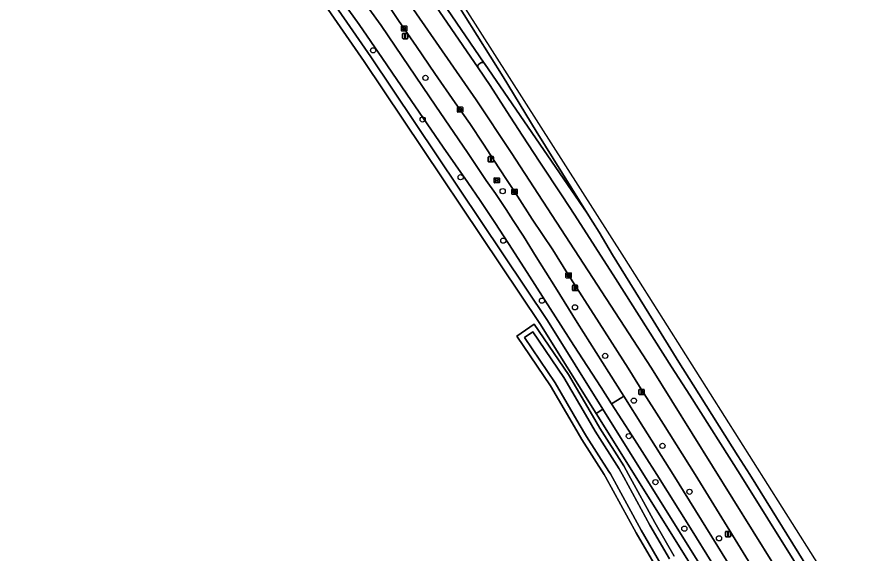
# Model space of a CAD drawing. Extents: x 158132 to 159664, y 385256 to 387218.
# Drawn here: x 158829.4 to 158989.6, y 386985 to 387086.1 of the extents above; entities that cross this region are included whole.
import ezdxf

# ---------------------------------------------------------------- set-up
doc = ezdxf.new("R2010")
doc.units = 0
for name, color, linetype in [('IMGEO_Berm_groen', 7, 'Continuous'), ('IMGEO_Berm_open', 7, 'Continuous'), ('IMGEO_Boom', 7, 'Continuous'), ('IMGEO_Fietspad_gesloten', 7, 'Continuous'), ('IMGEO_Gemengd_bos', 7, 'Continuous'), ('IMGEO_Kolk', 7, 'Continuous'), ('IMGEO_Lichtmast', 7, 'Continuous'), ('IMGEO_Oever', 7, 'Continuous'), ('IMGEO_Rijbaan_regionaal_gesloten', 7, 'Continuous'), ('IMGEO_Rioolput', 7, 'Continuous'), ('IMGEO_Voetpad_open', 7, 'Continuous'), ('IMGEO_Waterloop', 7, 'Continuous')]:
    doc.layers.add(name, color=color, linetype=linetype)

msp = doc.modelspace()

# ---------------------------------------------------------------- linework, layer by layer
at = {"layer": 'IMGEO_Berm_groen'}
for points in [[(158845.28, 387152), (158896.05, 387078.62), (158929.3, 387028.99), (158939.72, 387012.31), (159014.42, 386892.71)], [(158892.83, 387091.7), (158897.94, 387084.52), (158901.89, 387078.7), (158908.27, 387069.35), (158914.23, 387060.62), (158917.75, 387055.38), (158919.47, 387052.88), (158921.51, 387049.88), (158922.82, 387047.83), (158924.75, 387044.85), (158927.17, 387040.96), (158930.77, 387035.22), (158934.89, 387028.65), (158940.82, 387019.2), (158943.64, 387014.74), (158947.35, 387008.85), (158952.9, 387000), (158967.49, 386976.52)], [(158956.19, 386989.91), (158949.85, 387000), (158945.18, 387007.28), (158941.33, 387013.3), (158939.36, 387016.38), (158934.21, 387024.29), (158929.75, 387031.26), (158925.86, 387037.34), (158922.61, 387042.42), (158919.47, 387047.28), (158916.62, 387051.57), (158914.27, 387055.01), (158909.66, 387061.66), (158903.63, 387070.45), (158898.22, 387078.33), (158893.82, 387084.71), (158889.95, 387090.18)], [(158971.62, 386976.38), (158957.04, 387000), (158951.09, 387009.51), (158946.6, 387016.58), (158944.43, 387020), (158938.97, 387028.57), (158933.03, 387037.86), (158930.3, 387042.32), (158926.4, 387048.1), (158923.62, 387052.39), (158920.12, 387057.73), (158917.22, 387062.18), (158914.63, 387066.09), (158911.92, 387070.01), (158908.08, 387075.53), (158904.64, 387080.59), (158901.25, 387085.48), (158898.72, 387089.24)], [(159078.06, 386794.8), (159075.09, 386799.57), (159071.45, 386805.45), (159064.7, 386816.23), (159051.47, 386837.43), (159043.05, 386850.88), (159031.61, 386869.16), (159021.52, 386885.26), (159009.4, 386904.75), (159000, 386919.62), (158996.04, 386925.89), (158983.07, 386946.51), (158968.82, 386969.55), (158956.19, 386989.91)]]:
    msp.add_lwpolyline(points, dxfattribs=at)
at = {"layer": 'IMGEO_Berm_open'}
msp.add_lwpolyline([(158978.52, 386982.01), (158967.35, 387000), (158965.07, 387003.5), (158956.71, 387016.86), (158954.02, 387021.18), (158949.18, 387028.98), (158941.49, 387041.35), (158938.99, 387045.64), (158937.81, 387047.54), (158937.06, 387048.69), (158936.72, 387049.22), (158917.43, 387077.36), (158917.41, 387077.4), (158917.38, 387077.43), (158917.35, 387077.46), (158917.32, 387077.49), (158917.28, 387077.52), (158917.24, 387077.54), (158917.2, 387077.56), (158917.16, 387077.57), (158917.12, 387077.59), (158917.08, 387077.59), (158917.03, 387077.6), (158916.99, 387077.6), (158916.95, 387077.59), (158916.9, 387077.59), (158916.86, 387077.57), (158916.82, 387077.56), (158916.78, 387077.54), (158916.74, 387077.52), (158916.72, 387077.5), (158916.36, 387077.24), (158916.33, 387077.21), (158916.3, 387077.18), (158916.27, 387077.15), (158916.24, 387077.12), (158916.22, 387077.08), (158916.2, 387077.05), (158916.18, 387077.01), (158916.17, 387076.97), (158916.16, 387076.92), (158916.15, 387076.88), (158916.15, 387076.84), (158916.15, 387076.8), (158916.16, 387076.76), (158916.17, 387076.71), (158916.18, 387076.67), (158916.2, 387076.63), (158916.22, 387076.6), (158918.5, 387073.22), (158921.65, 387068.35), (158924.52, 387063.91), (158927.86, 387058.82), (158932.01, 387052.45), (158934.41, 387048.85), (158942.06, 387036.92), (158952.62, 387020.3), (158956.04, 387014.92), (158965.55, 387000), (158975.98, 386983.29)], dxfattribs=at)
at = {"layer": 'IMGEO_Boom'}
for centre in [(158896.45, 387079.86), (158906.3, 387074.68), (158905.77, 387066.85), (158912.92, 387055.97), (158920.84, 387053.35), (158920.95, 387044.04), (158928.23, 387032.73), (158934.44, 387031.49), (158940.14, 387022.34), (158945.54, 387013.91), (158944.59, 387007.24), (158950.91, 387005.4), (158949.6, 386998.57), (158955.99, 386996.75), (158955.04, 386989.81), (158961.56, 386988)]:
    msp.add_circle(centre, 0.489, dxfattribs=at)
at = {"layer": 'IMGEO_Fietspad_gesloten'}
for points in [[(158889.95, 387090.18), (158893.82, 387084.71), (158898.22, 387078.33), (158903.63, 387070.45), (158909.66, 387061.66), (158914.27, 387055.01), (158916.62, 387051.57), (158919.47, 387047.28), (158922.61, 387042.42), (158925.86, 387037.34), (158929.75, 387031.26), (158934.21, 387024.29), (158939.36, 387016.38), (158941.33, 387013.3), (158943.29, 387014.52), (158943.64, 387014.74), (158940.82, 387019.2), (158934.89, 387028.65), (158930.77, 387035.22), (158927.17, 387040.96), (158924.75, 387044.85), (158922.82, 387047.83), (158921.51, 387049.88), (158919.47, 387052.88), (158917.75, 387055.38), (158914.23, 387060.62), (158908.27, 387069.35), (158901.89, 387078.7), (158897.94, 387084.52), (158892.83, 387091.7)], [(158943.64, 387014.74), (158943.29, 387014.52), (158941.33, 387013.3), (158945.18, 387007.28), (158949.85, 387000), (158956.19, 386989.91), (158968.82, 386969.55), (158983.07, 386946.51), (158996.04, 386925.89), (159000, 386919.62), (159009.4, 386904.75), (159021.52, 386885.26), (159031.61, 386869.16), (159043.05, 386850.88), (159051.47, 386837.43), (159064.7, 386816.23), (159071.45, 386805.45), (159075.09, 386799.57), (159078.06, 386794.8)], [(158967.49, 386976.52), (158952.9, 387000), (158947.35, 387008.85), (158943.64, 387014.74)]]:
    msp.add_lwpolyline(points, dxfattribs=at)
at = {"layer": 'IMGEO_Gemengd_bos'}
for points in [[(159013.13, 386891.92), (158938.43, 387011.51), (158927.86, 387028.45), (158894.79, 387077.75), (158842.82, 387152.86), (158843.56, 387153.36), (158831.36, 387171.53), (158831.21, 387171.45), (158830.42, 387172.79), (158829.29, 387174.15)], [(158949.71, 386982.58), (158945.97, 386989), (158940.22, 386999.59), (158939.96, 387000), (158935.73, 387006.62), (158934.35, 387008.98), (158929.85, 387016.71), (158923.48, 387026.07), (158926.79, 387028.32), (158933.24, 387018.84), (158937.75, 387011.09), (158939.14, 387008.7), (158943.66, 387001.63), (158944.55, 387000), (158949.46, 386990.96), (158953.12, 386984.66)]]:
    msp.add_lwpolyline(points, dxfattribs=at)
at = {"layer": 'IMGEO_Kolk'}
for p, q in [((158901.78, 387083.56), (158901.78, 387084.42)), ((158901.86, 387084.49), (158902.71, 387084.49)), ((158902.71, 387083.49), (158901.86, 387083.49)), ((158902.04, 387083.98), (158902.04, 387084)), ((158902.48, 387083.95), (158902.08, 387083.95)), ((158902.09, 387084.03), (158902.48, 387084.03)), ((158902.27, 387084.27), (158902.3, 387084.27)), ((158902.29, 387083.71), (158902.27, 387083.71)), ((158902.53, 387084), (158902.53, 387083.98)), ((158902.79, 387084.42), (158902.79, 387083.56)), ((158912.32, 387068.27), (158912.32, 387069.13)), ((158912.4, 387069.2), (158913.25, 387069.2)), ((158912.81, 387068.98), (158912.84, 387068.98)), ((158913.32, 387069.13), (158913.32, 387068.27)), ((158913.25, 387068.2), (158912.4, 387068.2)), ((158912.58, 387068.69), (158912.58, 387068.71)), ((158912.62, 387068.74), (158913.02, 387068.74)), ((158913.02, 387068.66), (158912.62, 387068.66)), ((158912.83, 387068.42), (158912.81, 387068.42)), ((158913.07, 387068.71), (158913.07, 387068.69)), ((158922.55, 387052.83), (158922.55, 387053.68)), ((158922.63, 387053.75), (158923.48, 387053.75)), ((158922.81, 387053.25), (158922.81, 387053.26)), ((158922.85, 387053.3), (158923.25, 387053.3)), ((158923.25, 387053.21), (158922.85, 387053.21)), ((158923.04, 387053.53), (158923.06, 387053.53)), ((158923.06, 387052.97), (158923.04, 387052.97)), ((158923.29, 387053.26), (158923.29, 387053.25)), ((158923.55, 387053.68), (158923.55, 387052.83)), ((158923.48, 387052.75), (158922.63, 387052.75)), ((158932.75, 387037.08), (158932.75, 387037.93)), ((158932.82, 387038), (158933.68, 387038)), ((158933.68, 387037), (158932.82, 387037)), ((158933.01, 387037.5), (158933.01, 387037.51)), ((158933.05, 387037.55), (158933.45, 387037.55)), ((158933.45, 387037.46), (158933.05, 387037.46)), ((158933.24, 387037.78), (158933.26, 387037.78)), ((158933.26, 387037.22), (158933.24, 387037.22)), ((158933.49, 387037.51), (158933.49, 387037.5)), ((158933.75, 387037.93), (158933.75, 387037.08))]:
    msp.add_line(p, q, dxfattribs=at)
for points in [[(158901.78, 387083.56), (158901.78, 387084.42)], [(158901.86, 387084.49), (158902.71, 387084.49)], [(158902.71, 387083.49), (158901.86, 387083.49)], [(158902.79, 387084.42), (158902.79, 387083.56)], [(158912.32, 387068.27), (158912.32, 387069.13)], [(158912.4, 387069.2), (158913.25, 387069.2)], [(158913.32, 387069.13), (158913.32, 387068.27)], [(158913.25, 387068.2), (158912.4, 387068.2)], [(158922.55, 387052.83), (158922.55, 387053.68)], [(158922.63, 387053.75), (158923.48, 387053.75)], [(158923.55, 387053.68), (158923.55, 387052.83)], [(158923.48, 387052.75), (158922.63, 387052.75)], [(158932.75, 387037.08), (158932.75, 387037.93)], [(158932.82, 387038), (158933.68, 387038)], [(158933.68, 387037), (158932.82, 387037)], [(158933.75, 387037.93), (158933.75, 387037.08)]]:
    msp.add_lwpolyline(points, dxfattribs=at)
for centre, radius, start, end in [((158901.86, 387084.42), 0.0765, 91.552, 178.448), ((158901.86, 387084.42), 0.0765, 91.552, 178.448), ((158901.86, 387083.57), 0.0765, 181.552, 268.448), ((158901.86, 387083.57), 0.0765, 181.552, 268.448), ((158902.08, 387083.99), 0.0403, 85.8775, 175.7526), ((158902.08, 387083.98), 0.0366, 178.938, 274.7102), ((158902.49, 387084), 0.0386, 1.7309, 96.639), ((158902.48, 387083.99), 0.043, 264.8664, 352.4533), ((158902.71, 387084.42), 0.0765, 1.552, 88.448), ((158902.71, 387084.42), 0.0765, 1.552, 88.448), ((158902.71, 387083.57), 0.0765, 271.552, 358.448), ((158902.71, 387083.57), 0.0765, 271.552, 358.448), ((158912.4, 387069.12), 0.0765, 91.552, 178.448), ((158912.4, 387069.12), 0.0765, 91.552, 178.448), ((158913.25, 387069.12), 0.0765, 1.552, 88.448), ((158913.25, 387069.12), 0.0765, 1.552, 88.448), ((158912.4, 387068.28), 0.0765, 181.552, 268.448), ((158912.4, 387068.28), 0.0765, 181.552, 268.448), ((158912.62, 387068.7), 0.0403, 85.8775, 175.7526), ((158912.62, 387068.69), 0.0366, 178.938, 274.7102), ((158913.03, 387068.7), 0.0386, 1.7309, 96.639), ((158913.02, 387068.7), 0.043, 264.8664, 352.4533), ((158913.25, 387068.28), 0.0765, 271.552, 358.448), ((158913.25, 387068.28), 0.0765, 271.552, 358.448), ((158922.63, 387053.68), 0.0765, 91.552, 178.448), ((158922.63, 387053.68), 0.0765, 91.552, 178.448), ((158922.85, 387053.26), 0.0403, 85.8775, 175.7526), ((158922.85, 387053.25), 0.0366, 178.938, 274.7102), ((158923.26, 387053.26), 0.0386, 1.7309, 96.639), ((158923.25, 387053.25), 0.043, 264.8664, 352.4533), ((158923.48, 387053.68), 0.0765, 1.552, 88.448), ((158923.48, 387053.68), 0.0765, 1.552, 88.448), ((158922.63, 387052.83), 0.0765, 181.552, 268.448), ((158922.63, 387052.83), 0.0765, 181.552, 268.448), ((158923.48, 387052.83), 0.0765, 271.552, 358.448), ((158923.48, 387052.83), 0.0765, 271.552, 358.448), ((158932.83, 387037.93), 0.0765, 91.552, 178.448), ((158932.83, 387037.93), 0.0765, 91.552, 178.448), ((158932.83, 387037.08), 0.0765, 181.552, 268.448), ((158932.83, 387037.08), 0.0765, 181.552, 268.448), ((158933.05, 387037.51), 0.0403, 85.8775, 175.7526), ((158933.05, 387037.5), 0.0366, 178.938, 274.7102), ((158933.45, 387037.51), 0.0386, 1.7309, 96.639), ((158933.45, 387037.5), 0.043, 264.8664, 352.4533), ((158933.67, 387037.93), 0.0765, 1.552, 88.448), ((158933.67, 387037.93), 0.0765, 1.552, 88.448), ((158933.67, 387037.08), 0.0765, 271.552, 358.448), ((158933.67, 387037.08), 0.0765, 271.552, 358.448)]:
    msp.add_arc(centre, radius, start, end, dxfattribs=at)
for centre, major_axis, ratio, start_param, end_param in [((158902.27, 387083.99), (-0.387, 0.002), 0.722429, 4.712389, 7.853982), ((158902.3, 387083.99), (-0.39, 0.002), 0.717154, 1.570796, 4.712389), ((158912.81, 387068.7), (-0.387, 0.002), 0.722429, 4.712389, 7.853982), ((158912.83, 387068.7), (-0.39, 0.002), 0.717154, 1.570796, 4.712389), ((158923.04, 387053.25), (-0.387, 0.002), 0.722429, 4.712389, 7.853982), ((158923.06, 387053.25), (-0.39, 0.002), 0.717154, 1.570796, 4.712389), ((158933.24, 387037.5), (-0.387, 0.002), 0.722429, 4.712389, 7.853982), ((158933.26, 387037.5), (-0.39, 0.002), 0.717154, 1.570796, 4.712389)]:
    msp.add_ellipse(centre, major_axis=major_axis, ratio=ratio, start_param=start_param, end_param=end_param, dxfattribs=at)
at = {"layer": 'IMGEO_Lichtmast'}
for p, q in [((158902, 387082.15), (158902, 387082.95)), ((158902, 387082.95), (158902, 387082.15)), ((158902.1, 387083.05), (158902.89, 387083.05)), ((158902.89, 387083.05), (158902.1, 387083.05)), ((158902.89, 387082.05), (158902.1, 387082.05)), ((158902.1, 387082.05), (158902.89, 387082.05)), ((158902.99, 387082.95), (158902.99, 387082.15)), ((158902.99, 387082.15), (158902.99, 387082.95)), ((158918.13, 387058.96), (158918.13, 387059.76)), ((158918.13, 387059.76), (158918.13, 387058.96)), ((158918.23, 387059.86), (158919.02, 387059.86)), ((158919.02, 387059.86), (158918.23, 387059.86)), ((158919.12, 387059.76), (158919.12, 387058.96)), ((158919.12, 387058.96), (158919.12, 387059.76)), ((158919.02, 387058.86), (158918.23, 387058.86)), ((158918.23, 387058.86), (158919.02, 387058.86)), ((158933.96, 387034.74), (158933.96, 387035.54)), ((158933.96, 387035.54), (158933.96, 387034.74)), ((158934.06, 387035.64), (158934.85, 387035.64)), ((158934.85, 387035.64), (158934.06, 387035.64)), ((158934.95, 387035.54), (158934.95, 387034.74)), ((158934.95, 387034.74), (158934.95, 387035.54)), ((158934.85, 387034.64), (158934.06, 387034.64)), ((158934.06, 387034.64), (158934.85, 387034.64)), ((158946.49, 387015.14), (158946.49, 387015.94)), ((158946.49, 387015.94), (158946.49, 387015.14)), ((158946.59, 387016.04), (158947.38, 387016.04)), ((158947.38, 387016.04), (158946.59, 387016.04)), ((158947.38, 387015.04), (158946.59, 387015.04)), ((158946.59, 387015.04), (158947.38, 387015.04)), ((158947.48, 387015.94), (158947.48, 387015.14)), ((158947.48, 387015.14), (158947.48, 387015.94)), ((158962.77, 386988.4), (158962.77, 386989.2)), ((158962.77, 386989.2), (158962.77, 386988.4)), ((158962.87, 386989.3), (158963.66, 386989.3)), ((158963.66, 386989.3), (158962.87, 386989.3)), ((158963.76, 386989.2), (158963.76, 386988.4)), ((158963.76, 386988.4), (158963.76, 386989.2)), ((158963.66, 386988.3), (158962.87, 386988.3)), ((158962.87, 386988.3), (158963.66, 386988.3))]:
    msp.add_line(p, q, dxfattribs=at)
for points in [[(158902.42, 387082.92), (158902.57, 387082.92), (158902.57, 387082.17), (158902.42, 387082.17), (158902.42, 387082.92)], [(158918.55, 387059.74), (158918.7, 387059.74), (158918.7, 387058.99), (158918.55, 387058.99), (158918.55, 387059.74)], [(158934.38, 387035.51), (158934.53, 387035.51), (158934.53, 387034.76), (158934.38, 387034.76), (158934.38, 387035.51)], [(158946.91, 387015.91), (158947.06, 387015.91), (158947.06, 387015.16), (158946.91, 387015.16), (158946.91, 387015.91)], [(158963.19, 386989.18), (158963.34, 386989.18), (158963.34, 386988.43), (158963.19, 386988.43), (158963.19, 386989.18)]]:
    msp.add_lwpolyline(points, dxfattribs=at)
for centre, start, end in [((158902.1, 387082.95), 90, 180), ((158902.1, 387082.95), 90, 180), ((158902.1, 387082.15), 180, 270), ((158902.1, 387082.15), 180, 270), ((158902.89, 387082.95), 0, 90), ((158902.89, 387082.95), 360, 90), ((158902.89, 387082.15), 270, 0), ((158902.89, 387082.15), 270, 0), ((158918.23, 387059.76), 90, 180), ((158918.23, 387059.76), 90, 180), ((158919.02, 387059.76), 0, 90), ((158919.02, 387059.76), 360, 90), ((158918.23, 387058.96), 180, 270), ((158918.23, 387058.96), 180, 270), ((158919.02, 387058.96), 270, 0), ((158919.02, 387058.96), 270, 0), ((158934.06, 387035.54), 90, 180), ((158934.06, 387035.54), 90, 180), ((158934.85, 387035.54), 0, 90), ((158934.85, 387035.54), 360, 90), ((158934.06, 387034.74), 180, 270), ((158934.06, 387034.74), 180, 270), ((158934.85, 387034.74), 270, 0), ((158934.85, 387034.74), 270, 0), ((158946.59, 387015.94), 90, 180), ((158946.59, 387015.94), 90, 180), ((158946.59, 387015.14), 180, 270), ((158946.59, 387015.14), 180, 270), ((158947.38, 387015.94), 0, 90), ((158947.38, 387015.94), 360, 90), ((158947.38, 387015.14), 270, 0), ((158947.38, 387015.14), 270, 0), ((158962.87, 386989.2), 90, 180), ((158962.87, 386989.2), 90, 180), ((158963.66, 386989.2), 0, 90), ((158963.66, 386989.2), 360, 90), ((158962.87, 386988.4), 180, 270), ((158962.87, 386988.4), 180, 270), ((158963.66, 386988.4), 270, 0), ((158963.66, 386988.4), 270, 0)]:
    msp.add_arc(centre, 0.1, start, end, dxfattribs=at)
at = {"layer": 'IMGEO_Oever'}
for points in [[(158953.12, 386984.66), (158949.46, 386990.96), (158944.55, 387000), (158943.66, 387001.63), (158939.14, 387008.7), (158937.75, 387011.09), (158933.24, 387018.84), (158926.79, 387028.32), (158923.48, 387026.07), (158929.85, 387016.71), (158934.35, 387008.98), (158935.73, 387006.62), (158939.96, 387000), (158940.22, 386999.59), (158945.97, 386989), (158949.71, 386982.58)], [(158950.6, 386983.12), (158946.88, 386989.51), (158941.12, 387000.12), (158940.84, 387000.56), (158936.62, 387007.16), (158935.25, 387009.5), (158930.73, 387017.26), (158924.93, 387025.79), (158926.51, 387026.87), (158932.35, 387018.28), (158936.85, 387010.56), (158938.25, 387008.16), (158942.77, 387001.1), (158943.63, 386999.5), (158948.55, 386990.45), (158952.23, 386984.12)]]:
    msp.add_lwpolyline(points, dxfattribs=at)
at = {"layer": 'IMGEO_Rijbaan_regionaal_gesloten'}
for points in [[(159022.01, 386917.02), (158943.79, 387040.77), (158892.2, 387121.78), (158852.08, 387188.49), (158852.08, 387188.49), (158850.36, 387187.43), (158856.8, 387176.97), (158862.55, 387167.89), (158884.13, 387133.52), (158901.38, 387106.04), (158920.93, 387074.88), (158927.13, 387064.67), (158937.06, 387048.69), (158937.81, 387047.54), (158938.99, 387045.64), (158941.49, 387041.35), (158949.18, 387028.98), (158954.02, 387021.18), (158956.71, 387016.86), (158965.07, 387003.5), (158967.35, 387000), (158978.52, 386982.01)], [(158892.84, 387103.79), (158915.85, 387070.53), (158922.43, 387060.66), (158948.87, 387020.05), (158967.99, 386989.3), (158987.11, 386958.55)], [(158987.11, 386958.55), (158967.99, 386989.3), (158948.87, 387020.05), (158922.43, 387060.66), (158915.85, 387070.53), (158892.84, 387103.79)], [(158898.72, 387089.24), (158901.25, 387085.48), (158904.64, 387080.59), (158908.08, 387075.53), (158911.92, 387070.01), (158914.63, 387066.09), (158917.22, 387062.18), (158920.12, 387057.73), (158923.62, 387052.39), (158926.4, 387048.1), (158930.3, 387042.32), (158933.03, 387037.86), (158938.97, 387028.57), (158944.43, 387020), (158946.6, 387016.58), (158951.09, 387009.51), (158957.04, 387000), (158971.62, 386976.38)], [(158908.27, 387088.18), (158916.22, 387076.6), (158916.2, 387076.63), (158916.18, 387076.67), (158916.17, 387076.71), (158916.16, 387076.76), (158916.15, 387076.8), (158916.15, 387076.84), (158916.15, 387076.88), (158916.16, 387076.92), (158916.17, 387076.97), (158916.18, 387077.01), (158916.2, 387077.05), (158916.22, 387077.08), (158916.24, 387077.12), (158916.27, 387077.15), (158916.3, 387077.18), (158916.33, 387077.21), (158916.36, 387077.24), (158916.72, 387077.5), (158916.74, 387077.52), (158916.78, 387077.54), (158916.82, 387077.56), (158916.86, 387077.57), (158916.9, 387077.59), (158916.95, 387077.59), (158916.99, 387077.6), (158917.03, 387077.6), (158917.08, 387077.59), (158917.12, 387077.59), (158917.16, 387077.57), (158917.2, 387077.56), (158917.24, 387077.54), (158917.28, 387077.52), (158917.32, 387077.49), (158917.35, 387077.46), (158917.38, 387077.43), (158909.52, 387088.95)], [(158975.98, 386983.29), (158965.55, 387000), (158956.04, 387014.92), (158952.62, 387020.3), (158942.06, 387036.92), (158934.41, 387048.85), (158932.01, 387052.45), (158927.86, 387058.82), (158924.52, 387063.91), (158921.65, 387068.35), (158918.5, 387073.22), (158916.22, 387076.6), (158908.27, 387088.18)]]:
    msp.add_lwpolyline(points, dxfattribs=at)
msp.add_lwpolyline([(158850.36, 387187.43), (158847.34, 387185.59), (158881.62, 387130.73), (158882.81, 387129.07), (158886.66, 387123.1), (158888.94, 387119.51), (158893.95, 387111.72), (158909.48, 387089), (158909.52, 387088.95), (158917.38, 387077.43), (158917.41, 387077.4), (158917.43, 387077.36), (158936.72, 387049.22), (158937.06, 387048.69), (158927.13, 387064.67), (158920.93, 387074.88), (158901.38, 387106.04), (158884.13, 387133.52), (158862.55, 387167.89), (158856.8, 387176.97)], close=True, dxfattribs=at)
at = {"layer": 'IMGEO_Rioolput'}
for p, q in [((158919.23, 387054.97), (158919.23, 387055.82)), ((158919.3, 387055.89), (158920.15, 387055.89)), ((158920.15, 387054.89), (158919.3, 387054.89)), ((158919.49, 387055.39), (158919.49, 387055.4)), ((158919.53, 387055.44), (158919.93, 387055.44)), ((158919.92, 387055.35), (158919.53, 387055.35)), ((158919.74, 387055.11), (158919.71, 387055.11)), ((158919.72, 387055.67), (158919.74, 387055.67)), ((158919.97, 387055.4), (158919.97, 387055.39)), ((158920.23, 387055.82), (158920.23, 387054.97))]:
    msp.add_line(p, q, dxfattribs=at)
for points in [[(158919.23, 387054.97), (158919.23, 387055.82)], [(158919.3, 387055.89), (158920.15, 387055.89)], [(158920.15, 387054.89), (158919.3, 387054.89)], [(158920.23, 387055.82), (158920.23, 387054.97)]]:
    msp.add_lwpolyline(points, dxfattribs=at)
for centre, radius, start, end in [((158919.3, 387055.82), 0.0765, 91.552, 178.448), ((158919.3, 387055.82), 0.0765, 91.552, 178.448), ((158919.3, 387054.97), 0.0765, 181.552, 268.448), ((158919.3, 387054.97), 0.0765, 181.552, 268.448), ((158919.53, 387055.4), 0.0403, 85.8775, 175.7526), ((158919.52, 387055.39), 0.0366, 178.938, 274.7102), ((158919.93, 387055.39), 0.043, 264.8664, 352.4533), ((158919.93, 387055.4), 0.0386, 1.7309, 96.639), ((158920.15, 387055.82), 0.0765, 1.552, 88.448), ((158920.15, 387055.82), 0.0765, 1.552, 88.448), ((158920.15, 387054.97), 0.0765, 271.552, 358.448), ((158920.15, 387054.97), 0.0765, 271.552, 358.448)]:
    msp.add_arc(centre, radius, start, end, dxfattribs=at)
for centre, major_axis, ratio, start_param, end_param in [((158919.71, 387055.39), (-0.387, 0.002), 0.722429, 4.712389, 7.853982), ((158919.74, 387055.39), (-0.39, 0.002), 0.717154, 1.570796, 4.712389)]:
    msp.add_ellipse(centre, major_axis=major_axis, ratio=ratio, start_param=start_param, end_param=end_param, dxfattribs=at)
at = {"layer": 'IMGEO_Voetpad_open'}
for points in [[(158828.12, 387175.42), (158829.29, 387174.15), (158830.42, 387172.79), (158831.21, 387171.45), (158831.36, 387171.53), (158843.56, 387153.36), (158842.82, 387152.86), (158894.79, 387077.75), (158927.86, 387028.45), (158938.43, 387011.51), (158939.72, 387012.31), (158929.3, 387028.99)], [(158929.3, 387028.99), (158896.05, 387078.62), (158845.28, 387152), (158846.24, 387152.54), (158830.9, 387175.32), (158830.5, 387175.91)], [(159014.42, 386892.71), (158939.72, 387012.31), (158938.43, 387011.51), (159013.13, 386891.92)]]:
    msp.add_lwpolyline(points, dxfattribs=at)
at = {"layer": 'IMGEO_Waterloop'}
msp.add_lwpolyline([(158952.23, 386984.12), (158948.55, 386990.45), (158943.63, 386999.5), (158942.77, 387001.1), (158938.25, 387008.16), (158936.85, 387010.56), (158932.35, 387018.28), (158926.51, 387026.87), (158924.93, 387025.79), (158930.73, 387017.26), (158935.25, 387009.5), (158936.62, 387007.16), (158940.84, 387000.56), (158941.12, 387000.12), (158946.88, 386989.51), (158950.6, 386983.12)], dxfattribs=at)

doc.saveas('drawing.dxf')
